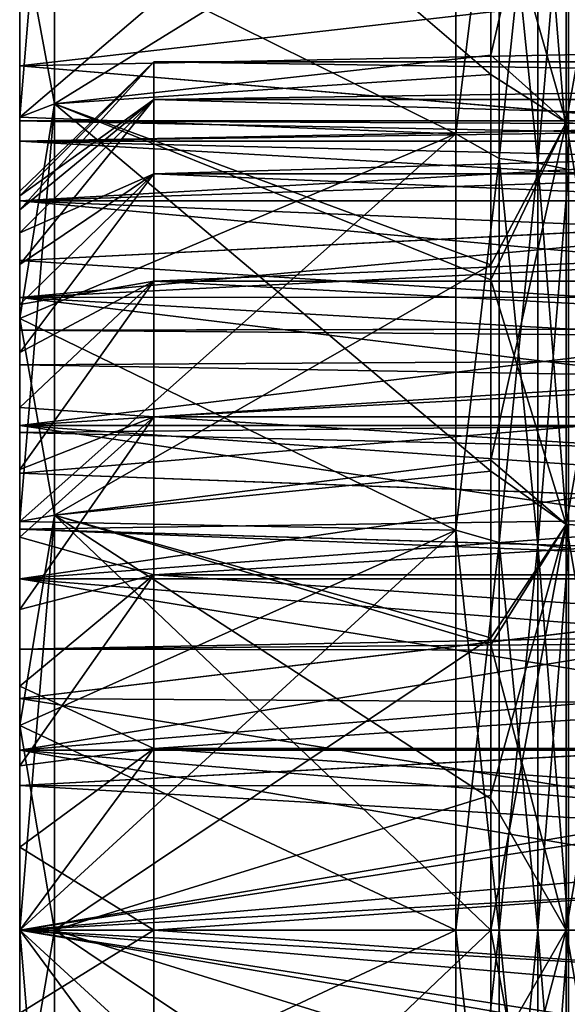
# Model space of a CAD drawing. Header units: metres. Extents: x 26 to 263, y -109 to 109.
# Tile 297 of 656: x 26.26 to 30.34, y 75.75 to 83.08. Entities that reach past the tile are written whole.
import ezdxf

# ---------------------------------------------------------------- set-up
doc = ezdxf.new("R2010")
doc.units = ezdxf.units.M
doc.layers.add('solid_500750', color=7, linetype='CONTINUOUS')

msp = doc.modelspace()

# ---------------------------------------------------------------- linework, layer by layer
at = {"layer": 'solid_500750'}
for points in [[(26.260599, 82.352249, 23.256989), (26.521072, 82.450668, 24.742977), (26.521072, 85.456306, 24.013817)], [(26.260599, 82.352249, 23.256989), (26.521072, 85.456306, 24.013817), (26.260599, 83.837921, 22.923368)], [(26.260599, 83.837921, -37.262779), (26.521072, 85.456306, -38.353226), (26.521072, 82.450668, -39.08239)], [(26.521072, 85.456306, -38.353226), (29.768578, 84.282326, -38.08313), (29.768578, 82.668648, -38.455448)], [(26.521072, 82.450668, -39.08239), (26.521072, 85.456306, -38.353226), (29.768578, 82.668648, -38.455448)], [(26.521072, 85.456306, 24.013817), (26.521072, 82.450668, 24.742977), (29.768578, 84.458839, 23.697603)], [(30.32963, 82.311882, -38.362328), (29.768578, 84.282326, -38.08313), (30.32963, 85.24971, -37.64962)], [(30.32963, 85.24971, 23.310209), (29.768578, 84.458839, 23.697603), (29.768578, 82.812347, 24.086441)], [(30.32963, 85.24971, 23.310209), (29.768578, 82.812347, 24.086441), (30.32963, 82.311882, 24.022917)], [(30.32963, 85.24971, 23.310209), (30.32963, 82.311882, 24.022917), (30.847132, 85.172287, 23.046528)], [(30.32963, 85.24971, -37.64962), (30.847132, 85.172287, -37.385941), (30.847132, 82.25988, -38.092484)], [(30.32963, 82.311882, -38.362328), (30.32963, 85.24971, -37.64962), (30.847132, 82.25988, -38.092484)], [(30.32963, 82.311882, 24.022917), (30.847132, 82.25988, 23.753071), (30.847132, 85.172287, 23.046528)], [(26.260599, 83.837921, 22.923368), (29.508106, 85.122437, 21.974371), (29.508106, 82.227692, 22.69792)], [(26.260599, 82.352249, -37.596401), (29.508106, 82.227699, -37.037331), (29.508106, 85.122375, -36.313801)], [(26.260599, 83.837921, -37.262779), (26.260599, 82.352249, -37.596401), (29.508106, 85.122375, -36.313801)], [(29.83115, 84.850136, 21.949373), (29.508106, 82.227692, 22.69792), (29.508106, 85.122437, 21.974371)], [(29.83115, 84.850136, -36.288784), (29.508106, 85.122375, -36.313801), (29.508106, 82.227699, -37.037331)], [(29.83115, 84.850136, 21.949373), (29.83115, 82.043472, 22.630262), (29.508106, 82.227692, 22.69792)], [(29.83115, 82.043472, -36.969673), (29.83115, 84.850136, -36.288784), (29.508106, 82.227699, -37.037331)], [(30.117727, 82.008949, 22.451147), (29.83115, 82.043472, 22.630262), (29.83115, 84.850136, 21.949373)], [(30.117727, 84.798744, 21.774351), (30.117727, 82.008949, 22.451147), (29.83115, 84.850136, 21.949373)], [(30.117727, 84.798744, -36.113762), (29.83115, 84.850136, -36.288784), (29.83115, 82.043472, -36.969673)], [(30.117727, 82.008949, -36.790558), (30.117727, 84.798744, -36.113762), (29.83115, 82.043472, -36.969673)], [(30.347261, 81.961555, 22.205244), (30.117727, 82.008949, 22.451147), (30.117727, 84.798744, 21.774351)], [(30.347261, 84.728188, 21.534067), (30.347261, 81.961555, 22.205244), (30.117727, 84.798744, 21.774351)], [(30.347261, 84.728188, -35.873478), (30.117727, 84.798744, -36.113762), (30.117727, 82.008949, -36.790558)], [(30.347261, 81.961555, -36.544655), (30.347261, 84.728188, -35.873478), (30.117727, 82.008949, -36.790558)], [(26.521072, 82.450668, 24.742977), (29.768578, 82.812347, 24.086441), (29.768578, 84.458839, 23.697603)], [(30.32963, 82.311882, -38.362328), (29.768578, 82.668648, -38.455448), (29.768578, 84.282326, -38.08313)], [(26.260599, 82.733322, -15.4363), (26.260599, 82.733322, 1.09689), (26.260599, 84.006218, -0.074784)], [(36.960598, 83.95945, -0.024188), (26.260599, 84.006218, -0.074784), (26.260599, 82.733322, 1.09689)], [(26.260599, 82.733322, -15.4363), (26.260599, 84.006218, -0.074784), (26.260599, 84.006218, -14.264627)], [(36.960598, 82.950226, -15.262919), (26.260599, 82.733322, -15.4363), (26.260599, 84.006218, -14.264627)], [(36.960598, 83.960175, -14.314452), (36.960598, 82.950226, -15.262919), (26.260599, 84.006218, -14.264627)], [(36.960598, 82.949242, 0.924317), (36.960598, 83.95945, -0.024188), (26.260599, 82.733322, 1.09689)], [(26.260599, 83.837921, -37.262779), (26.521072, 82.450668, -39.08239), (26.260599, 82.352249, -37.596401)], [(26.260599, 82.352249, 23.256989), (26.260599, 83.837921, 22.923368), (29.508106, 82.227692, 22.69792)], [(36.960598, 82.950226, -15.262919), (36.960598, 81.825073, -16.069096), (26.260599, 82.733322, -15.4363)], [(36.960598, 81.823837, 1.730454), (36.960598, 82.949242, 0.924317), (26.260599, 82.733322, 1.09689)], [(27.260599, 82.764389, -7.849141), (26.260599, 81.765427, -7.785118), (26.260599, 81.799904, -7.169705)], [(27.260599, 82.764389, -7.849141), (27.260599, 82.481865, -9.178316), (26.260599, 81.765427, -7.785118)], [(27.260599, 82.764389, -6.490271), (26.260599, 81.799904, -7.169705), (26.260599, 81.765427, -6.554293)], [(27.260599, 82.764389, -6.490271), (27.260599, 82.764389, -7.849141), (26.260599, 81.799904, -7.169705)], [(27.260599, 82.764389, -6.490271), (26.260599, 81.765427, -6.554293), (26.260599, 81.662003, -5.945492)], [(27.260599, 82.481865, -5.161095), (27.260599, 82.764389, -6.490271), (26.260599, 81.662003, -5.945492)], [(26.521072, 82.450668, 24.742977), (29.768578, 81.252373, 24.371243), (29.768578, 82.812347, 24.086441)], [(27.260599, 82.764389, -6.490271), (46.260601, 82.76429, -6.489968), (46.260601, 82.76429, -7.849443)], [(27.260599, 82.481865, -5.161095), (46.260601, 82.76429, -6.489968), (27.260599, 82.764389, -6.490271)], [(27.260599, 82.764389, -7.849141), (46.260601, 82.76429, -7.849443), (46.260601, 82.481865, -9.178316)], [(27.260599, 82.764389, -6.490271), (46.260601, 82.76429, -7.849443), (27.260599, 82.764389, -7.849141)], [(27.260599, 82.764389, -7.849141), (46.260601, 82.481865, -9.178316), (27.260599, 82.481865, -9.178316)], [(27.260599, 82.481865, -5.161095), (46.260601, 82.481865, -5.161095), (46.260601, 82.76429, -6.489968)], [(30.32963, 82.311882, 24.022917), (29.768578, 82.812347, 24.086441), (29.768578, 81.252373, 24.371243)], [(26.260599, 82.733322, -15.4363), (26.260599, 82.173958, -8.509918), (26.260599, 82.324997, -7.169705)], [(26.260599, 81.284988, -16.382448), (26.260599, 82.173958, -8.509918), (26.260599, 82.733322, -15.4363)], [(26.260599, 82.733322, 1.09689), (26.260599, 82.324997, -7.169705), (26.260599, 82.173958, -5.829493)], [(26.260599, 82.733322, -15.4363), (26.260599, 82.324997, -7.169705), (26.260599, 82.733322, 1.09689)], [(26.260599, 82.733322, 1.09689), (26.260599, 82.173958, -5.829493), (26.260599, 81.728142, -4.555441)], [(26.260599, 82.733322, 1.09689), (26.260599, 81.728142, -4.555441), (26.260599, 81.284988, 2.043038)], [(36.960598, 81.823837, 1.730454), (26.260599, 82.733322, 1.09689), (26.260599, 81.284988, 2.043038)], [(36.960598, 81.825073, -16.069096), (26.260599, 81.284988, -16.382448), (26.260599, 82.733322, -15.4363)], [(26.521072, 82.450668, -39.08239), (29.768578, 82.668648, -38.455448), (29.768578, 81.140602, -38.728001)], [(30.32963, 82.311882, -38.362328), (29.768578, 81.140602, -38.728001), (29.768578, 82.668648, -38.455448)], [(27.260599, 82.481865, -9.178316), (26.260599, 81.491241, -8.986279), (26.260599, 81.662003, -8.393919)], [(27.260599, 82.481865, -9.178316), (27.260599, 81.929169, -10.419705), (26.260599, 81.491241, -8.986279)], [(27.260599, 82.481865, -9.178316), (26.260599, 81.662003, -8.393919), (26.260599, 81.765427, -7.785118)], [(27.260599, 82.481865, -5.161095), (26.260599, 81.662003, -5.945492), (26.260599, 81.491241, -5.353132)], [(27.260599, 82.481865, -5.161095), (26.260599, 81.491241, -5.353132), (26.260599, 81.255463, -4.783723)], [(27.260599, 81.929169, -3.919705), (27.260599, 82.481865, -5.161095), (26.260599, 81.255463, -4.783723)], [(27.260599, 81.929169, -3.919705), (46.260601, 81.92926, -3.920012), (46.260601, 82.481865, -5.161095)], [(27.260599, 81.929169, -3.919705), (46.260601, 82.481865, -5.161095), (27.260599, 82.481865, -5.161095)], [(27.260599, 82.481865, -9.178316), (46.260601, 82.481865, -9.178316), (46.260601, 81.92926, -10.419399)], [(27.260599, 82.481865, -9.178316), (46.260601, 81.92926, -10.419399), (27.260599, 81.929169, -10.419705)], [(26.260599, 79.340767, 23.703699), (26.521072, 79.38932, 25.183132), (26.521072, 82.450668, 24.742977)], [(26.260599, 80.85199, 23.517307), (26.521072, 82.450668, 24.742977), (26.260599, 82.352249, 23.256989)], [(26.260599, 79.340767, 23.703699), (26.521072, 82.450668, 24.742977), (26.260599, 80.85199, 23.517307)], [(26.260599, 80.85199, -37.85672), (26.521072, 82.450668, -39.08239), (26.521072, 79.38932, -39.522541)], [(26.260599, 82.352249, -37.596401), (26.521072, 82.450668, -39.08239), (26.260599, 80.85199, -37.85672)], [(26.521072, 82.450668, -39.08239), (29.768578, 81.140602, -38.728001), (29.768578, 79.717415, -38.913658)], [(26.521072, 79.38932, -39.522541), (26.521072, 82.450668, -39.08239), (29.768578, 79.717415, -38.913658)], [(26.521072, 82.450668, 24.742977), (26.521072, 79.38932, 25.183132), (29.768578, 81.252373, 24.371243)], [(26.260599, 80.85199, 23.517307), (26.260599, 82.352249, 23.256989), (29.508106, 82.227692, 22.69792)], [(26.260599, 82.352249, -37.596401), (26.260599, 80.85199, -37.85672), (29.508106, 82.227699, -37.037331)], [(26.260599, 82.324997, -7.169705), (34.085598, 82.287117, -6.49512), (34.085598, 82.173943, -5.829017)], [(26.260599, 82.173958, -5.829493), (26.260599, 82.324997, -7.169705), (34.085598, 82.173943, -5.829017)], [(26.260599, 82.324997, -7.169705), (34.085598, 82.324997, -7.169705), (34.085598, 82.287117, -6.49512)], [(26.260599, 82.173958, -8.509918), (34.085598, 82.287117, -7.844291), (34.085598, 82.324997, -7.169705)], [(26.260599, 82.324997, -7.169705), (26.260599, 82.173958, -8.509918), (34.085598, 82.324997, -7.169705)], [(30.32963, 79.319618, -38.792553), (29.768578, 81.140602, -38.728001), (30.32963, 82.311882, -38.362328)], [(30.32963, 82.311882, 24.022917), (29.768578, 81.252373, 24.371243), (29.768578, 79.798668, 24.565397)], [(30.32963, 82.311882, 24.022917), (29.768578, 79.798668, 24.565397), (30.32963, 79.319618, 24.45314)], [(30.32963, 82.311882, 24.022917), (30.32963, 79.319618, 24.45314), (30.847132, 82.25988, 23.753071)], [(30.32963, 82.311882, -38.362328), (30.847132, 82.25988, -38.092484), (30.847132, 79.293495, -38.518982)], [(30.32963, 79.319618, -38.792553), (30.32963, 82.311882, -38.362328), (30.847132, 79.293495, -38.518982)], [(26.260599, 82.173958, -8.509918), (34.085598, 82.173943, -8.510394), (34.085598, 82.287117, -7.844291)], [(30.32963, 79.319618, 24.45314), (30.847132, 79.293495, 24.179573), (30.847132, 82.25988, 23.753071)], [(26.260599, 79.340767, -38.04311), (29.508106, 79.278343, -37.473866), (29.508106, 82.227699, -37.037331)], [(26.260599, 80.85199, -37.85672), (26.260599, 79.340767, -38.04311), (29.508106, 82.227699, -37.037331)], [(26.260599, 80.85199, 23.517307), (29.508106, 82.227692, 22.69792), (29.508106, 79.278336, 23.134455)], [(26.260599, 82.173958, -5.829493), (34.085598, 81.9869, -5.179774), (34.085598, 81.72834, -4.555556)], [(26.260599, 81.728142, -4.555441), (26.260599, 82.173958, -5.829493), (34.085598, 81.72834, -4.555556)], [(26.260599, 82.173958, -5.829493), (34.085598, 82.173943, -5.829017), (34.085598, 81.9869, -5.179774)], [(26.260599, 82.173958, -8.509918), (26.260599, 81.728142, -9.783969), (34.085598, 82.173943, -8.510394)], [(26.260599, 81.284988, -16.382448), (26.260599, 81.728142, -9.783969), (26.260599, 82.173958, -8.509918)], [(26.260599, 81.728142, -9.783969), (34.085598, 81.9869, -9.159636), (34.085598, 82.173943, -8.510394)], [(29.83115, 82.043472, -36.969673), (29.508106, 82.227699, -37.037331), (29.508106, 79.278343, -37.473866)], [(29.83115, 82.043472, 22.630262), (29.508106, 79.278336, 23.134455), (29.508106, 82.227692, 22.69792)], [(29.83115, 82.043472, 22.630262), (29.83115, 79.184799, 23.041277), (29.508106, 79.278336, 23.134455)], [(29.83115, 79.184799, -37.380688), (29.83115, 82.043472, -36.969673), (29.508106, 79.278343, -37.473866)], [(30.117727, 79.167458, 22.859692), (29.83115, 79.184799, 23.041277), (29.83115, 82.043472, 22.630262)], [(30.117727, 82.008949, 22.451147), (30.117727, 79.167458, 22.859692), (29.83115, 82.043472, 22.630262)], [(30.117727, 82.008949, -36.790558), (29.83115, 82.043472, -36.969673), (29.83115, 79.184799, -37.380688)], [(26.260599, 81.728142, -9.783969), (34.085598, 81.72834, -9.783855), (34.085598, 81.9869, -9.159636)], [(30.117727, 79.167458, -37.199104), (30.117727, 82.008949, -36.790558), (29.83115, 79.184799, -37.380688)], [(30.347261, 79.143654, 22.610397), (30.117727, 79.167458, 22.859692), (30.117727, 82.008949, 22.451147)], [(30.347261, 81.961555, 22.205244), (30.347261, 79.143654, 22.610397), (30.117727, 82.008949, 22.451147)], [(30.347261, 81.961555, -36.544655), (30.117727, 82.008949, -36.790558), (30.117727, 79.167458, -37.199104)], [(30.347261, 79.143654, -36.94981), (30.347261, 81.961555, -36.544655), (30.117727, 79.167458, -37.199104)], [(27.260599, 81.929169, -10.419705), (26.260599, 80.956802, -10.096138), (26.260599, 81.255463, -9.555687)], [(27.260599, 81.929169, -10.419705), (27.260599, 81.13044, -11.519054), (26.260599, 80.956802, -10.096138)], [(27.260599, 81.929169, -10.419705), (26.260599, 81.255463, -9.555687), (26.260599, 81.491241, -8.986279)], [(27.260599, 81.929169, -3.919705), (26.260599, 81.255463, -4.783723), (26.260599, 80.956802, -4.243273)], [(27.260599, 81.929169, -3.919705), (26.260599, 80.956802, -4.243273), (26.260599, 80.599907, -3.740455)], [(27.260599, 81.13044, -2.820357), (27.260599, 81.929169, -3.919705), (26.260599, 80.599907, -3.740455)], [(27.260599, 81.13044, -2.820357), (46.260601, 81.13018, -2.820174), (46.260601, 81.92926, -3.920012)], [(27.260599, 81.13044, -2.820357), (46.260601, 81.92926, -3.920012), (27.260599, 81.929169, -3.919705)], [(27.260599, 81.929169, -10.419705), (46.260601, 81.92926, -10.419399), (46.260601, 81.13018, -11.519238)], [(27.260599, 81.929169, -10.419705), (46.260601, 81.13018, -11.519238), (27.260599, 81.13044, -11.519054)], [(36.960598, 81.825073, -16.069096), (36.960598, 80.597748, -16.722452), (26.260599, 81.284988, -16.382448)], [(36.960598, 80.596237, 2.383722), (36.960598, 81.823837, 1.730454), (26.260599, 81.284988, 2.043038)], [(26.260599, 81.765427, -6.554293), (26.260599, 81.799904, -7.169705), (26.260599, 81.765427, -7.785118)], [(26.260599, 81.765427, -6.554293), (26.260599, 81.765427, -7.785118), (26.260599, 81.662003, -8.393919)], [(26.260599, 81.662003, -5.945492), (26.260599, 81.765427, -6.554293), (26.260599, 81.662003, -8.393919)], [(26.260599, 81.728142, -4.555441), (34.085598, 81.72834, -4.555556), (34.085598, 81.401512, -3.964212)], [(26.260599, 81.010216, -10.926578), (34.085598, 81.401512, -10.375198), (34.085598, 81.72834, -9.783855)], [(26.260599, 81.728142, -9.783969), (26.260599, 81.010216, -10.926578), (34.085598, 81.72834, -9.783855)], [(26.260599, 81.728142, -4.555441), (34.085598, 81.401512, -3.964212), (34.085598, 81.010536, -3.413179)], [(26.260599, 81.010216, -3.412834), (26.260599, 81.728142, -4.555441), (34.085598, 81.010536, -3.413179)], [(26.260599, 81.284988, -16.382448), (26.260599, 81.010216, -10.926578), (26.260599, 81.728142, -9.783969)], [(26.260599, 81.284988, 2.043038), (26.260599, 81.728142, -4.555441), (26.260599, 81.010216, -3.412834)], [(26.260599, 81.662003, -5.945492), (26.260599, 81.662003, -8.393919), (26.260599, 81.491241, -8.986279)], [(26.260599, 81.491241, -5.353132), (26.260599, 81.662003, -5.945492), (26.260599, 81.491241, -8.986279)], [(26.260599, 81.491241, -5.353132), (26.260599, 81.491241, -8.986279), (26.260599, 81.255463, -9.555687)], [(26.260599, 81.255463, -4.783723), (26.260599, 81.491241, -5.353132), (26.260599, 81.255463, -9.555687)], [(26.260599, 81.010216, -10.926578), (34.085598, 81.010536, -10.926231), (34.085598, 81.401512, -10.375198)], [(26.260599, 79.700745, -17.077284), (26.260599, 81.010216, -10.926578), (26.260599, 81.284988, -16.382448)], [(26.260599, 81.284988, 2.043038), (26.260599, 81.010216, -3.412834), (26.260599, 80.05687, -2.459487)], [(26.260599, 81.284988, 2.043038), (26.260599, 80.05687, -2.459487), (26.260599, 79.700745, 2.737874)], [(36.960598, 80.596237, 2.383722), (26.260599, 81.284988, 2.043038), (26.260599, 79.700745, 2.737874)], [(36.960598, 80.597748, -16.722452), (26.260599, 79.700745, -17.077284), (26.260599, 81.284988, -16.382448)], [(26.260599, 81.255463, -4.783723), (26.260599, 81.255463, -9.555687), (26.260599, 80.956802, -10.096138)], [(26.260599, 80.956802, -4.243273), (26.260599, 81.255463, -4.783723), (26.260599, 80.956802, -10.096138)], [(26.521072, 79.38932, 25.183132), (29.768578, 79.798668, 24.565397), (29.768578, 81.252373, 24.371243)], [(30.32963, 79.319618, -38.792553), (29.768578, 79.717415, -38.913658), (29.768578, 81.140602, -38.728001)], [(27.260599, 81.13044, -11.519054), (26.260599, 80.189323, -11.058479), (26.260599, 80.599907, -10.598955)], [(27.260599, 81.13044, -11.519054), (27.260599, 80.120605, -12.428316), (26.260599, 80.189323, -11.058479)], [(27.260599, 81.13044, -11.519054), (26.260599, 80.599907, -10.598955), (26.260599, 80.956802, -10.096138)], [(27.260599, 81.13044, -2.820357), (26.260599, 80.599907, -3.740455), (26.260599, 80.189323, -3.280931)], [(27.260599, 81.13044, -2.820357), (26.260599, 80.189323, -3.280931), (26.260599, 79.729004, -2.869491)], [(27.260599, 80.120605, -1.911095), (27.260599, 81.13044, -2.820357), (26.260599, 79.729004, -2.869491)], [(27.260599, 80.120605, -1.911095), (46.260601, 81.13018, -2.820174), (27.260599, 81.13044, -2.820357)], [(27.260599, 81.13044, -11.519054), (46.260601, 81.13018, -11.519238), (46.260601, 80.120605, -12.428316)], [(27.260599, 81.13044, -11.519054), (46.260601, 80.120605, -12.428316), (27.260599, 80.120605, -12.428316)], [(27.260599, 80.120605, -1.911095), (46.260601, 80.120605, -1.911095), (46.260601, 81.13018, -2.820174)], [(26.260599, 81.010216, -3.412834), (34.085598, 81.010536, -3.413179), (34.085598, 80.560318, -2.909387)], [(26.260599, 80.05687, -11.879925), (34.085598, 80.560318, -11.430024), (34.085598, 81.010536, -10.926231)], [(26.260599, 81.010216, -10.926578), (26.260599, 80.05687, -11.879925), (34.085598, 81.010536, -10.926231)], [(26.260599, 81.010216, -3.412834), (34.085598, 80.560318, -2.909387), (34.085598, 80.056526, -2.459171)], [(26.260599, 80.05687, -2.459487), (26.260599, 81.010216, -3.412834), (34.085598, 80.056526, -2.459171)], [(26.260599, 79.700745, -17.077284), (26.260599, 80.05687, -11.879925), (26.260599, 81.010216, -10.926578)], [(26.260599, 80.767082, -7.712437), (26.260599, 80.956802, -10.096138), (26.260599, 80.599907, -10.598955)], [(26.260599, 80.767082, -7.712437), (26.260599, 80.956802, -4.243273), (26.260599, 80.956802, -10.096138)], [(26.260599, 80.767082, -6.626974), (26.260599, 80.599907, -3.740455), (26.260599, 80.956802, -4.243273)], [(26.260599, 80.767082, -7.712437), (26.260599, 80.767082, -6.626974), (26.260599, 80.956802, -4.243273)], [(26.260599, 80.85199, -37.85672), (26.521072, 79.38932, -39.522541), (26.260599, 79.340767, -38.04311)], [(26.260599, 79.340767, 23.703699), (26.260599, 80.85199, 23.517307), (29.508106, 79.278336, 23.134455)], [(44.660599, 80.800003, -7.169705), (44.660599, 80.794876, -6.955062), (26.260599, 80.767082, -7.712437)], [(44.660599, 80.794876, -7.384348), (44.660599, 80.800003, -7.169705), (26.260599, 80.767082, -7.712437)], [(26.260599, 80.767082, -7.712437), (44.760601, 80.61763, -8.437579), (44.760601, 80.794876, -7.384348)], [(44.660599, 80.794876, -7.384348), (26.260599, 80.767082, -7.712437), (44.760601, 80.794876, -7.384348)], [(44.660599, 80.794876, -6.955062), (44.760601, 80.61763, -5.901832), (26.260599, 80.767082, -6.626974)], [(44.660599, 80.794876, -6.955062), (26.260599, 80.767082, -6.626974), (26.260599, 80.767082, -7.712437)], [(26.260599, 80.507652, -8.765201), (44.760601, 80.61763, -8.437579), (26.260599, 80.767082, -7.712437)], [(26.260599, 80.767082, -6.626974), (44.760601, 80.61763, -5.901832), (26.260599, 80.507652, -5.57421)], [(26.260599, 80.507652, -8.765201), (26.260599, 80.767082, -7.712437), (26.260599, 80.599907, -10.598955)], [(26.260599, 80.767082, -6.626974), (26.260599, 80.507652, -5.57421), (26.260599, 80.599907, -3.740455)], [(26.260599, 80.507652, -8.765201), (44.760601, 80.197113, -9.419705), (44.760601, 80.61763, -8.437579)], [(26.260599, 80.507652, -5.57421), (44.760601, 80.61763, -5.901832), (44.760601, 80.197113, -4.919705)], [(26.260599, 80.507652, -8.765201), (26.260599, 80.599907, -10.598955), (26.260599, 80.189323, -11.058479)], [(26.260599, 80.507652, -5.57421), (26.260599, 80.189323, -3.280931), (26.260599, 80.599907, -3.740455)], [(36.960598, 80.597748, -16.722452), (36.960598, 79.306976, -17.203833), (26.260599, 79.700745, -17.077284)], [(36.960598, 79.305122, 2.864977), (36.960598, 80.596237, 2.383722), (26.260599, 79.700745, 2.737874)], [(26.260599, 80.05687, -11.879925), (34.085598, 80.056526, -11.88024), (34.085598, 80.560318, -11.430024)], [(26.260599, 80.003395, -9.725879), (44.760601, 80.197113, -9.419705), (26.260599, 80.507652, -8.765201)], [(26.260599, 80.507652, -5.57421), (44.760601, 80.197113, -4.919705), (26.260599, 80.003395, -4.613532)], [(26.260599, 80.003395, -9.725879), (26.260599, 80.507652, -8.765201), (26.260599, 80.189323, -11.058479)], [(26.260599, 80.507652, -5.57421), (26.260599, 80.003395, -4.613532), (26.260599, 80.189323, -3.280931)], [(26.260599, 80.003395, -9.725879), (44.760601, 79.556824, -10.274942), (44.760601, 80.197113, -9.419705)], [(26.260599, 80.003395, -4.613532), (44.760601, 80.197113, -4.919705), (44.760601, 79.556824, -4.064468)], [(26.260599, 80.003395, -9.725879), (26.260599, 80.189323, -11.058479), (26.260599, 79.729004, -11.46992)], [(27.260599, 80.120605, -12.428316), (26.260599, 79.729004, -11.46992), (26.260599, 80.189323, -11.058479)], [(26.260599, 80.003395, -4.613532), (26.260599, 79.729004, -2.869491), (26.260599, 80.189323, -3.280931)], [(27.260599, 80.120605, -12.428316), (26.260599, 79.225952, -11.826728), (26.260599, 79.729004, -11.46992)], [(27.260599, 80.120605, -12.428316), (27.260599, 78.943787, -13.107751), (26.260599, 79.225952, -11.826728)], [(27.260599, 80.120605, -1.911095), (26.260599, 79.729004, -2.869491), (26.260599, 79.225952, -2.512683)], [(27.260599, 80.120605, -1.911095), (26.260599, 79.225952, -2.512683), (26.260599, 78.686661, -2.214592)], [(27.260599, 78.943787, -1.23166), (27.260599, 80.120605, -1.911095), (26.260599, 78.686661, -2.214592)], [(27.260599, 78.943787, -1.23166), (46.260601, 78.944046, -1.231853), (46.260601, 80.120605, -1.911095)], [(27.260599, 78.943787, -1.23166), (46.260601, 80.120605, -1.911095), (27.260599, 80.120605, -1.911095)], [(27.260599, 80.120605, -12.428316), (46.260601, 80.120605, -12.428316), (46.260601, 78.944046, -13.107557)], [(27.260599, 80.120605, -12.428316), (46.260601, 78.944046, -13.107557), (27.260599, 78.943787, -13.107751)], [(26.260599, 80.05687, -2.459487), (34.085598, 79.505493, -2.068192), (34.085598, 78.914146, -1.741368)], [(26.260599, 78.914261, -1.741562), (26.260599, 80.05687, -2.459487), (34.085598, 78.914146, -1.741368)], [(26.260599, 80.05687, -2.459487), (34.085598, 80.056526, -2.459171), (34.085598, 79.505493, -2.068192)], [(26.260599, 80.05687, -11.879925), (26.260599, 78.914261, -12.597849), (34.085598, 80.056526, -11.88024)], [(26.260599, 79.700745, -17.077284), (26.260599, 78.914261, -12.597849), (26.260599, 80.05687, -11.879925)], [(26.260599, 79.700745, 2.737874), (26.260599, 80.05687, -2.459487), (26.260599, 78.914261, -1.741562)], [(26.260599, 78.914261, -12.597849), (34.085598, 79.505493, -12.271218), (34.085598, 80.056526, -11.88024)], [(26.260599, 79.283768, -10.538222), (44.760601, 79.556824, -10.274942), (26.260599, 80.003395, -9.725879)], [(26.260599, 80.003395, -4.613532), (44.760601, 79.556824, -4.064468), (26.260599, 79.283768, -3.801188)], [(26.260599, 79.283768, -10.538222), (26.260599, 80.003395, -9.725879), (26.260599, 79.729004, -11.46992)], [(26.260599, 80.003395, -4.613532), (26.260599, 79.283768, -3.801188), (26.260599, 79.729004, -2.869491)], [(26.521072, 79.38932, 25.183132), (29.768578, 78.475037, 24.683498), (29.768578, 79.798668, 24.565397)], [(30.32963, 79.319618, 24.45314), (29.768578, 79.798668, 24.565397), (29.768578, 78.475037, 24.683498)], [(26.260599, 79.283768, -10.538222), (26.260599, 79.729004, -11.46992), (26.260599, 79.225952, -11.826728)], [(26.260599, 79.283768, -3.801188), (26.260599, 79.225952, -2.512683), (26.260599, 79.729004, -2.869491)], [(26.260599, 78.023827, -17.501884), (26.260599, 78.914261, -12.597849), (26.260599, 79.700745, -17.077284)], [(26.260599, 79.700745, 2.737874), (26.260599, 78.914261, -1.741562), (26.260599, 78.023827, 3.162473)], [(36.960598, 79.305122, 2.864977), (26.260599, 79.700745, 2.737874), (26.260599, 78.023827, 3.162473)], [(36.960598, 79.306976, -17.203833), (26.260599, 78.023827, -17.501884), (26.260599, 79.700745, -17.077284)], [(26.521072, 79.38932, -39.522541), (29.768578, 79.717415, -38.913658), (29.768578, 78.422638, -39.026443)], [(30.32963, 79.319618, -38.792553), (29.768578, 78.422638, -39.026443), (29.768578, 79.717415, -38.913658)], [(44.660599, 78.733322, -10.955063), (44.760601, 79.556824, -10.274942), (26.260599, 79.283768, -10.538222)], [(26.260599, 79.283768, -3.801188), (44.760601, 79.556824, -4.064468), (44.760601, 78.733322, -3.384348)], [(26.260599, 78.914261, -12.597849), (34.085598, 78.914146, -12.598042), (34.085598, 79.505493, -12.271218)], [(26.260599, 77.82222, -38.155125), (26.521072, 79.38932, -39.522541), (26.521072, 76.300003, -39.669704)], [(26.521072, 79.38932, 25.183132), (26.260599, 76.300003, 23.853083), (26.521072, 76.300003, 25.330294)], [(26.260599, 77.82222, 23.815714), (26.260599, 76.300003, 23.853083), (26.521072, 79.38932, 25.183132)], [(26.260599, 77.82222, 23.815714), (26.521072, 79.38932, 25.183132), (26.260599, 79.340767, 23.703699)], [(26.260599, 79.340767, -38.04311), (26.521072, 79.38932, -39.522541), (26.260599, 77.82222, -38.155125)], [(26.521072, 79.38932, -39.522541), (29.768578, 76.300003, -39.097084), (26.521072, 76.300003, -39.669704)], [(26.521072, 79.38932, -39.522541), (29.768578, 77.278587, -39.082081), (29.768578, 76.300003, -39.097084)], [(26.521072, 79.38932, 25.183132), (26.521072, 76.300003, 25.330294), (29.768578, 78.475037, 24.683498)], [(26.521072, 79.38932, -39.522541), (29.768578, 78.422638, -39.026443), (29.768578, 77.278587, -39.082081)], [(26.260599, 77.82222, 23.815714), (26.260599, 79.340767, 23.703699), (29.508106, 79.278336, 23.134455)], [(26.260599, 79.340767, -38.04311), (26.260599, 77.82222, -38.155125), (29.508106, 79.278343, -37.473866)], [(36.960598, 79.306976, -17.203833), (36.960598, 77.955177, -17.513109), (26.260599, 78.023827, -17.501884)], [(36.960598, 77.953735, 3.17393), (36.960598, 79.305122, 2.864977), (26.260599, 78.023827, 3.162473)], [(30.32963, 79.319618, 24.45314), (29.768578, 77.303886, 24.741886), (29.768578, 76.300003, 24.757671)], [(30.32963, 79.319618, 24.45314), (29.768578, 76.300003, 24.757671), (30.32963, 76.300003, 24.596983)], [(30.32963, 76.300003, -38.936394), (29.768578, 78.422638, -39.026443), (30.32963, 79.319618, -38.792553)], [(30.32963, 79.319618, 24.45314), (29.768578, 78.475037, 24.683498), (29.768578, 77.303886, 24.741886)], [(30.32963, 79.319618, 24.45314), (30.32963, 76.300003, 24.596983), (30.847132, 79.293495, 24.179573)], [(30.32963, 79.319618, -38.792553), (30.847132, 79.293495, -38.518982), (30.847132, 76.300003, -38.661583)], [(30.32963, 76.300003, -38.936394), (30.32963, 79.319618, -38.792553), (30.847132, 76.300003, -38.661583)], [(44.660599, 78.733322, -3.384348), (26.260599, 79.283768, -3.801188), (44.760601, 78.733322, -3.384348)], [(26.260599, 79.283768, -10.538222), (26.260599, 79.225952, -11.826728), (26.260599, 78.686661, -12.124819)], [(26.260599, 78.391571, -11.154037), (26.260599, 79.283768, -10.538222), (26.260599, 78.686661, -12.124819)], [(26.260599, 79.283768, -3.801188), (26.260599, 78.391571, -3.185374), (26.260599, 79.225952, -2.512683)], [(44.660599, 78.549706, -3.272423), (26.260599, 78.391571, -3.185374), (26.260599, 79.283768, -3.801188)], [(44.660599, 78.733322, -3.384348), (44.660599, 78.549706, -3.272423), (26.260599, 79.283768, -3.801188)], [(44.660599, 78.733322, -10.955063), (26.260599, 79.283768, -10.538222), (26.260599, 78.391571, -11.154037)], [(29.508106, 79.278343, -37.473866), (26.260599, 76.300003, -38.192493), (29.508106, 76.300003, -37.619869)], [(26.260599, 77.82222, -38.155125), (26.260599, 76.300003, -38.192493), (29.508106, 79.278343, -37.473866)], [(26.260599, 77.82222, 23.815714), (29.508106, 79.278336, 23.134455), (29.508106, 76.300003, 23.28046)], [(29.83115, 79.184799, -37.380688), (29.508106, 79.278343, -37.473866), (29.508106, 76.300003, -37.619869)], [(29.83115, 76.300003, 23.178698), (29.508106, 76.300003, 23.28046), (29.508106, 79.278336, 23.134455)], [(29.83115, 79.184799, 23.041277), (29.83115, 76.300003, 23.178698), (29.508106, 79.278336, 23.134455)], [(30.32963, 76.300003, 24.596983), (30.847132, 76.300003, 24.32217), (30.847132, 79.293495, 24.179573)], [(27.260599, 78.943787, -13.107751), (26.260599, 78.686661, -12.124819), (26.260599, 79.225952, -11.826728)], [(26.260599, 78.391571, -3.185374), (26.260599, 78.686661, -2.214592), (26.260599, 79.225952, -2.512683)], [(29.83115, 79.184799, -37.380688), (29.508106, 76.300003, -37.619869), (29.83115, 76.300003, -37.518108)], [(30.117727, 79.167458, -37.199104), (29.83115, 79.184799, -37.380688), (29.83115, 76.300003, -37.518108)], [(29.83115, 79.184799, 23.041277), (30.117727, 76.300003, 22.996286), (29.83115, 76.300003, 23.178698)], [(30.117727, 79.167458, 22.859692), (30.117727, 76.300003, 22.996286), (29.83115, 79.184799, 23.041277)], [(30.117727, 79.167458, -37.199104), (29.83115, 76.300003, -37.518108), (30.117727, 76.300003, -37.335697)], [(30.347261, 79.143654, -36.94981), (30.117727, 79.167458, -37.199104), (30.117727, 76.300003, -37.335697)], [(30.117727, 79.167458, 22.859692), (30.347261, 76.300003, 22.745857), (30.117727, 76.300003, 22.996286)], [(30.347261, 79.143654, 22.610397), (30.347261, 76.300003, 22.745857), (30.117727, 79.167458, 22.859692)], [(30.347261, 79.143654, -36.94981), (30.117727, 76.300003, -37.335697), (30.347261, 76.300003, -37.08527)], [(27.260599, 78.943787, -13.107751), (26.260599, 78.116409, -12.361106), (26.260599, 78.686661, -12.124819)], [(27.260599, 78.943787, -13.107751), (27.260599, 77.651428, -13.527665), (26.260599, 78.116409, -12.361106)], [(27.260599, 78.943787, -1.23166), (26.260599, 78.686661, -2.214592), (26.260599, 78.116409, -1.978305)], [(27.260599, 78.943787, -1.23166), (26.260599, 78.116409, -1.978305), (26.260599, 77.523582, -1.80762)], [(27.260599, 77.651428, -0.811746), (27.260599, 78.943787, -1.23166), (26.260599, 77.523582, -1.80762)], [(27.260599, 77.651428, -0.811746), (46.260601, 77.651108, -0.811753), (46.260601, 78.944046, -1.231853)], [(27.260599, 77.651428, -0.811746), (46.260601, 78.944046, -1.231853), (27.260599, 78.943787, -1.23166)], [(27.260599, 78.943787, -13.107751), (46.260601, 78.944046, -13.107557), (46.260601, 77.651108, -13.527658)], [(27.260599, 78.943787, -13.107751), (46.260601, 77.651108, -13.527658), (27.260599, 77.651428, -13.527665)], [(26.260599, 78.914261, -1.741562), (34.085598, 78.289932, -1.482808), (34.085598, 77.640686, -1.295765)], [(26.260599, 77.640213, -1.295745), (26.260599, 78.914261, -1.741562), (34.085598, 77.640686, -1.295765)], [(26.260599, 78.914261, -1.741562), (34.085598, 78.914146, -1.741368), (34.085598, 78.289932, -1.482808)], [(26.260599, 78.914261, -12.597849), (26.260599, 77.640213, -13.043665), (34.085598, 78.914146, -12.598042)], [(26.260599, 78.023827, -17.501884), (26.260599, 77.640213, -13.043665), (26.260599, 78.914261, -12.597849)], [(26.260599, 78.023827, 3.162473), (26.260599, 78.914261, -1.741562), (26.260599, 77.640213, -1.295745)], [(26.260599, 77.640213, -13.043665), (34.085598, 78.289932, -12.856603), (34.085598, 78.914146, -12.598042)], [(44.660599, 78.549706, -11.066988), (44.660599, 78.733322, -10.955063), (26.260599, 78.391571, -11.154037)], [(26.260599, 78.391571, -11.154037), (26.260599, 78.686661, -12.124819), (26.260599, 78.116409, -12.361106)], [(26.260599, 78.391571, -3.185374), (26.260599, 78.116409, -1.978305), (26.260599, 78.686661, -2.214592)], [(44.660599, 78.549706, -3.272423), (44.660599, 78.361549, -3.169705), (26.260599, 78.391571, -3.185374)], [(44.660599, 78.361549, -11.169705), (44.660599, 78.549706, -11.066988), (26.260599, 78.391571, -11.154037)], [(29.768578, 77.303886, 24.741886), (29.768578, 78.475037, 24.683498), (26.521072, 76.300003, 25.330294)], [(30.32963, 76.300003, -38.936394), (29.768578, 77.278587, -39.082081), (29.768578, 78.422638, -39.026443)], [(26.260599, 78.391571, -11.154037), (26.260599, 78.116409, -12.361106), (26.260599, 77.523582, -12.531791)], [(26.260599, 77.376686, -11.538911), (26.260599, 78.391571, -11.154037), (26.260599, 77.523582, -12.531791)], [(26.260599, 78.391571, -3.185374), (26.260599, 77.376686, -2.8005), (26.260599, 78.116409, -1.978305)], [(44.660599, 78.361549, -3.169705), (26.260599, 77.376686, -2.8005), (26.260599, 78.391571, -3.185374)], [(44.660599, 78.361549, -11.169705), (26.260599, 78.391571, -11.154037), (26.260599, 77.376686, -11.538911)], [(44.660599, 78.361549, -3.169705), (44.760601, 77.360855, -2.796602), (26.260599, 77.376686, -2.8005)], [(26.260599, 77.376686, -11.538911), (44.760601, 77.360855, -11.542809), (44.760601, 78.361549, -11.169705)], [(44.660599, 78.361549, -11.169705), (26.260599, 77.376686, -11.538911), (44.760601, 78.361549, -11.169705)], [(26.260599, 77.640213, -13.043665), (34.085598, 77.640686, -13.043646), (34.085598, 78.289932, -12.856603)], [(27.260599, 77.651428, -13.527665), (26.260599, 77.523582, -12.531791), (26.260599, 78.116409, -12.361106)], [(26.260599, 77.376686, -2.8005), (26.260599, 77.523582, -1.80762), (26.260599, 78.116409, -1.978305)], [(26.260599, 78.023827, 3.162473), (26.260599, 77.640213, -1.295745), (26.260599, 76.300003, -1.144705)], [(26.260599, 78.023827, 3.162473), (26.260599, 76.300003, -1.144705), (26.260599, 76.300003, 3.305295)], [(26.260599, 76.300003, -17.644705), (26.260599, 77.640213, -13.043665), (26.260599, 78.023827, -17.501884)], [(36.960598, 77.953735, 3.17393), (26.260599, 78.023827, 3.162473), (26.260599, 76.300003, 3.305295)], [(36.960598, 76.300003, -17.644705), (26.260599, 76.300003, -17.644705), (26.260599, 78.023827, -17.501884)], [(36.960598, 77.955177, -17.513109), (36.960598, 76.300003, -17.644705), (26.260599, 78.023827, -17.501884)], [(36.960598, 76.300003, 3.305295), (36.960598, 77.953735, 3.17393), (26.260599, 76.300003, 3.305295)], [(26.260599, 77.82222, -38.155125), (26.521072, 76.300003, -39.669704), (26.260599, 76.300003, -38.192493)], [(26.260599, 77.82222, 23.815714), (29.508106, 76.300003, 23.28046), (26.260599, 76.300003, 23.853083)], [(27.260599, 77.651428, -13.527665), (26.260599, 76.916985, -12.634942), (26.260599, 77.523582, -12.531791)], [(27.260599, 77.651428, -13.527665), (27.260599, 76.300003, -13.669705), (26.260599, 76.916985, -12.634942)], [(27.260599, 77.651428, -0.811746), (26.260599, 77.523582, -1.80762), (26.260599, 76.916985, -1.704469)], [(27.260599, 77.651428, -0.811746), (26.260599, 76.916985, -1.704469), (26.260599, 76.300003, -1.669706)], [(27.260599, 77.651428, -0.811746), (26.260599, 76.300003, -1.669706), (27.260599, 76.300003, -0.669705)], [(26.260599, 77.640213, -1.295745), (34.085598, 77.640686, -1.295765), (34.085598, 76.974586, -1.182589)], [(26.260599, 76.300003, -13.194705), (34.085598, 76.974586, -13.156821), (34.085598, 77.640686, -13.043646)], [(26.260599, 77.640213, -13.043665), (26.260599, 76.300003, -13.194705), (34.085598, 77.640686, -13.043646)], [(26.260599, 77.640213, -1.295745), (34.085598, 76.300003, -1.144705), (26.260599, 76.300003, -1.144705)], [(26.260599, 77.640213, -1.295745), (34.085598, 76.974586, -1.182589), (34.085598, 76.300003, -1.144705)], [(26.260599, 76.300003, -17.644705), (26.260599, 76.300003, -13.194705), (26.260599, 77.640213, -13.043665)], [(27.260599, 77.651428, -0.811746), (27.260599, 76.300003, -0.669705), (46.260601, 77.651108, -0.811753)], [(27.260599, 77.651428, -13.527665), (46.260601, 76.300003, -13.669705), (27.260599, 76.300003, -13.669705)], [(27.260599, 77.651428, -13.527665), (46.260601, 77.651108, -13.527658), (46.260601, 76.300003, -13.669705)], [(46.260601, 77.651108, -0.811753), (27.260599, 76.300003, -0.669705), (46.260601, 76.300003, -0.669705)], [(26.260599, 77.376686, -11.538911), (26.260599, 77.523582, -12.531791), (26.260599, 76.916985, -12.634942)], [(26.260599, 77.376686, -2.8005), (26.260599, 76.916985, -1.704469), (26.260599, 77.523582, -1.80762)], [(26.260599, 77.376686, -2.8005), (44.760601, 77.360855, -2.796602), (44.760601, 76.300003, -2.669705)], [(26.260599, 77.376686, -2.8005), (44.760601, 76.300003, -2.669705), (26.260599, 76.300003, -2.669705)], [(26.260599, 77.376686, -11.538911), (26.260599, 76.300003, -11.669705), (44.760601, 77.360855, -11.542809)], [(26.260599, 77.376686, -2.8005), (26.260599, 76.300003, -2.669705), (26.260599, 76.916985, -1.704469)], [(26.260599, 77.376686, -11.538911), (26.260599, 76.300003, -12.669705), (26.260599, 76.300003, -11.669705)], [(26.260599, 77.376686, -11.538911), (26.260599, 76.916985, -12.634942), (26.260599, 76.300003, -12.669705)], [(26.260599, 76.300003, -11.669705), (44.760601, 76.300003, -11.669705), (44.760601, 77.360855, -11.542809)], [(29.768578, 77.303886, 24.741886), (26.521072, 76.300003, 25.330294), (29.768578, 76.300003, 24.757671)], [(30.32963, 76.300003, -38.936394), (29.768578, 76.300003, -39.097084), (29.768578, 77.278587, -39.082081)], [(26.260599, 76.300003, -13.194705), (34.085598, 76.300003, -13.194705), (34.085598, 76.974586, -13.156821)], [(26.260599, 76.300003, -1.669706), (26.260599, 76.916985, -1.704469), (26.260599, 76.300003, -2.669705)], [(27.260599, 76.300003, -13.669705), (26.260599, 76.300003, -12.669705), (26.260599, 76.916985, -12.634942)], [(34.085598, 75.625412, -1.182589), (26.260599, 76.300003, -1.144705), (34.085598, 76.300003, -1.144705)], [(26.260599, 74.959785, -1.295745), (26.260599, 76.300003, 3.305295), (26.260599, 76.300003, -1.144705)], [(34.085598, 75.625412, -1.182589), (34.085598, 74.959312, -1.295765), (26.260599, 76.300003, -1.144705)], [(26.260599, 74.959785, -1.295745), (26.260599, 76.300003, -1.144705), (34.085598, 74.959312, -1.295765)], [(26.260599, 74.959785, -13.043665), (34.085598, 76.300003, -13.194705), (26.260599, 76.300003, -13.194705)], [(26.260599, 74.959785, -13.043665), (34.085598, 75.625412, -13.156821), (34.085598, 76.300003, -13.194705)], [(26.260599, 74.576172, -17.501884), (26.260599, 76.300003, -13.194705), (26.260599, 76.300003, -17.644705)], [(26.260599, 74.576172, -17.501884), (26.260599, 74.959785, -13.043665), (26.260599, 76.300003, -13.194705)], [(26.260599, 74.576172, 3.162473), (36.960598, 76.300003, 3.305295), (26.260599, 76.300003, 3.305295)], [(26.260599, 74.576172, 3.162473), (26.260599, 76.300003, 3.305295), (26.260599, 74.959785, -1.295745)], [(36.960598, 74.646263, -17.51334), (26.260599, 76.300003, -17.644705), (36.960598, 76.300003, -17.644705)], [(36.960598, 74.646263, -17.51334), (26.260599, 74.576172, -17.501884), (26.260599, 76.300003, -17.644705)], [(36.960598, 74.644821, 3.173699), (36.960598, 76.300003, 3.305295), (26.260599, 74.576172, 3.162473)], [(26.260599, 76.300003, -38.192493), (26.521072, 76.300003, -39.669704), (26.521072, 73.210678, -39.522541)], [(26.260599, 76.300003, -38.192493), (26.521072, 73.210678, -39.522541), (26.260599, 74.777786, -38.155125)], [(26.260599, 74.777786, 23.815714), (26.521072, 73.210678, 25.183132), (26.521072, 76.300003, 25.330294)], [(26.260599, 74.777786, 23.815714), (26.521072, 76.300003, 25.330294), (26.260599, 76.300003, 23.853083)], [(26.260599, 74.777786, -38.155125), (29.508106, 73.321663, -37.473866), (29.508106, 76.300003, -37.619869)], [(26.260599, 76.300003, -38.192493), (26.260599, 74.777786, -38.155125), (29.508106, 76.300003, -37.619869)], [(26.260599, 76.300003, 23.853083), (29.508106, 76.300003, 23.28046), (29.508106, 73.321655, 23.134453)], [(26.260599, 74.777786, 23.815714), (26.260599, 76.300003, 23.853083), (29.508106, 73.321655, 23.134453)], [(26.260599, 76.300003, -2.669705), (44.760601, 76.300003, -2.669705), (44.760601, 75.239151, -2.796602)], [(26.260599, 75.223312, -2.8005), (26.260599, 76.300003, -2.669705), (44.760601, 75.239151, -2.796602)], [(26.260599, 75.223312, -11.538911), (44.760601, 75.239151, -11.542809), (44.760601, 76.300003, -11.669705)], [(26.260599, 76.300003, -11.669705), (26.260599, 75.223312, -11.538911), (44.760601, 76.300003, -11.669705)], [(26.260599, 76.300003, -1.669706), (26.260599, 76.300003, -2.669705), (26.260599, 75.223312, -2.8005)], [(26.260599, 75.683014, -1.704469), (26.260599, 76.300003, -1.669706), (26.260599, 75.223312, -2.8005)], [(26.260599, 75.683014, -12.634942), (26.260599, 75.223312, -11.538911), (26.260599, 76.300003, -11.669705)], [(26.260599, 75.683014, -12.634942), (26.260599, 76.300003, -11.669705), (26.260599, 76.300003, -12.669705)], [(27.260599, 74.94857, -13.527665), (26.260599, 75.683014, -12.634942), (26.260599, 76.300003, -12.669705)], [(27.260599, 76.300003, -13.669705), (27.260599, 74.94857, -13.527665), (26.260599, 76.300003, -12.669705)], [(27.260599, 76.300003, -0.669705), (26.260599, 76.300003, -1.669706), (26.260599, 75.683014, -1.704469)], [(27.260599, 74.94857, -0.811746), (27.260599, 76.300003, -0.669705), (26.260599, 75.683014, -1.704469)], [(26.521072, 73.210678, 25.183132), (29.768578, 75.321411, 24.74267), (29.768578, 76.300003, 24.757671)], [(26.521072, 76.300003, 25.330294), (26.521072, 73.210678, 25.183132), (29.768578, 76.300003, 24.757671)], [(26.521072, 76.300003, -39.669704), (29.768578, 75.29612, -39.081295), (29.768578, 74.124962, -39.022911)], [(26.521072, 73.210678, -39.522541), (26.521072, 76.300003, -39.669704), (29.768578, 74.124962, -39.022911)], [(26.521072, 76.300003, -39.669704), (29.768578, 76.300003, -39.097084), (29.768578, 75.29612, -39.081295)], [(46.260601, 76.300003, -0.669705), (27.260599, 76.300003, -0.669705), (27.260599, 74.94857, -0.811746)], [(46.260601, 74.948891, -0.811753), (46.260601, 76.300003, -0.669705), (27.260599, 74.94857, -0.811746)], [(46.260601, 74.948891, -13.527658), (27.260599, 74.94857, -13.527665), (27.260599, 76.300003, -13.669705)], [(46.260601, 76.300003, -13.669705), (46.260601, 74.948891, -13.527658), (27.260599, 76.300003, -13.669705)], [(29.83115, 76.300003, -37.518108), (29.508106, 76.300003, -37.619869), (29.508106, 73.321663, -37.473866)], [(29.83115, 73.415199, -37.380688), (29.83115, 76.300003, -37.518108), (29.508106, 73.321663, -37.473866)], [(29.83115, 73.415199, 23.041277), (29.508106, 73.321655, 23.134453), (29.508106, 76.300003, 23.28046)], [(29.83115, 76.300003, 23.178698), (29.83115, 73.415199, 23.041277), (29.508106, 76.300003, 23.28046)], [(30.32963, 76.300003, 24.596983), (29.768578, 76.300003, 24.757671), (29.768578, 75.321411, 24.74267)], [(30.32963, 76.300003, 24.596983), (29.768578, 75.321411, 24.74267), (29.768578, 74.177361, 24.687033)], [(30.32963, 73.280388, 24.45314), (30.32963, 76.300003, 24.596983), (29.768578, 74.177361, 24.687033)], [(30.32963, 73.280388, -38.792553), (29.768578, 75.29612, -39.081295), (29.768578, 76.300003, -39.097084)], [(30.32963, 73.280388, -38.792553), (29.768578, 76.300003, -39.097084), (30.32963, 76.300003, -38.936394)], [(30.117727, 76.300003, -37.335697), (29.83115, 76.300003, -37.518108), (29.83115, 73.415199, -37.380688)], [(30.117727, 73.432541, -37.199104), (30.117727, 76.300003, -37.335697), (29.83115, 73.415199, -37.380688)], [(30.117727, 73.432541, 22.859692), (29.83115, 73.415199, 23.041277), (29.83115, 76.300003, 23.178698)], [(30.117727, 76.300003, 22.996286), (30.117727, 73.432541, 22.859692), (29.83115, 76.300003, 23.178698)], [(30.347261, 76.300003, -37.08527), (30.117727, 76.300003, -37.335697), (30.117727, 73.432541, -37.199104)], [(30.347261, 73.456345, -36.94981), (30.347261, 76.300003, -37.08527), (30.117727, 73.432541, -37.199104)], [(30.347261, 73.456345, 22.610397), (30.117727, 73.432541, 22.859692), (30.117727, 76.300003, 22.996286)], [(30.347261, 76.300003, 22.745857), (30.347261, 73.456345, 22.610397), (30.117727, 76.300003, 22.996286)], [(30.32963, 73.280388, 24.45314), (30.847132, 76.300003, 24.32217), (30.32963, 76.300003, 24.596983)], [(30.32963, 73.280388, 24.45314), (30.847132, 73.306503, 24.179573), (30.847132, 76.300003, 24.32217)], [(30.847132, 73.306503, -38.518982), (30.32963, 76.300003, -38.936394), (30.847132, 76.300003, -38.661583)], [(30.32963, 73.280388, -38.792553), (30.32963, 76.300003, -38.936394), (30.847132, 73.306503, -38.518982)]]:
    msp.add_3dface(points, dxfattribs=at)

doc.saveas('drawing.dxf')
